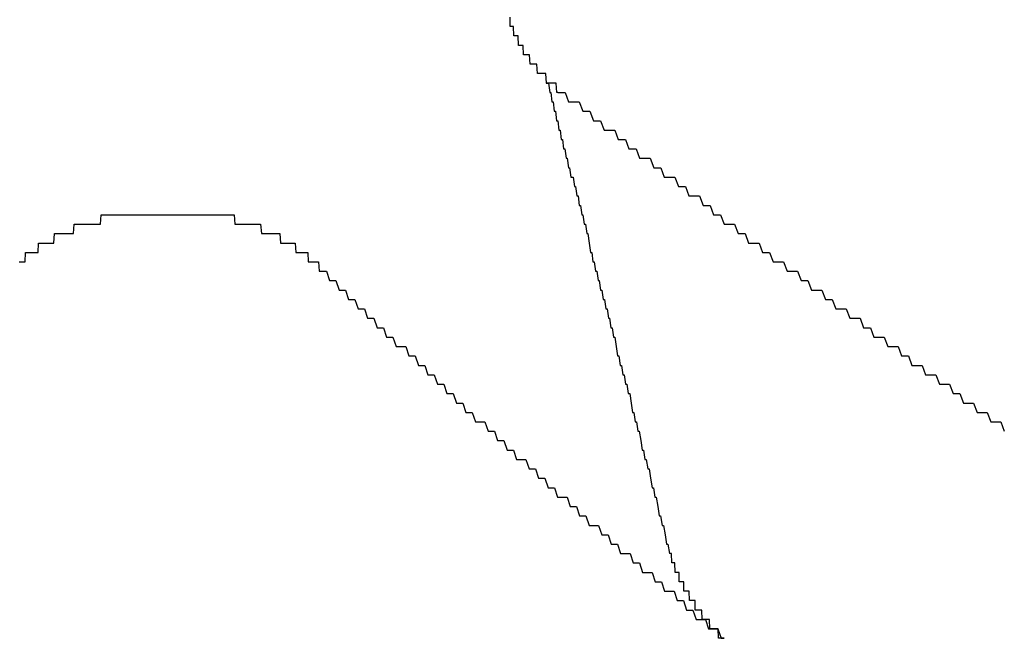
# Model space of a CAD drawing. Extents: x 1107 to 4046, y 937 to 3355.
# Tile 599 of 656: x 2190.579 to 2191.625, y 2701.153 to 2701.811. Entities that reach past the tile are written whole.
import ezdxf

# ---------------------------------------------------------------- set-up
doc = ezdxf.new("R2010")
doc.units = 0
doc.layers.add('KF_VIDA_L___C_REAR', color=7, linetype='CONTINUOUS')

# ---------------------------------------------------------------- blocks, each defined once
blk = doc.blocks.new('KF_VIDA_L___C_REAR')
at = {"layer": 'KF_VIDA_L___C_REAR'}
for points in [[(4.17156, 1012.52, 0), (4.17092, 1012.52, 0), (4.17029, 1012.52, 0), (4.16966, 1012.53, 0), (4.16903, 1012.53, 0), (4.1684, 1012.53, 0), (4.16778, 1012.53, 0), (4.16715, 1012.53, 0), (4.16653, 1012.53, 0), (4.16592, 1012.53, 0), (4.1653, 1012.53, 0), (4.16469, 1012.53, 0), (4.16408, 1012.53, 0), (4.16347, 1012.53, 0), (4.16286, 1012.53, 0), (4.16226, 1012.53, 0), (4.16166, 1012.53, 0), (4.16106, 1012.53, 0), (4.16046, 1012.53, 0), (4.15987, 1012.53, 0), (4.15928, 1012.53, 0), (4.15869, 1012.54, 0), (4.1581, 1012.54, 0), (4.15752, 1012.54, 0), (4.15694, 1012.54, 0), (4.15636, 1012.54, 0), (4.15579, 1012.54, 0), (4.15521, 1012.54, 0), (4.15464, 1012.54, 0), (4.15408, 1012.54, 0), (4.15351, 1012.54, 0), (4.15295, 1012.54, 0), (4.1524, 1012.54, 0), (4.15184, 1012.54, 0), (4.15129, 1012.54, 0), (4.15074, 1012.54, 0), (4.15019, 1012.54, 0), (4.14965, 1012.54, 0), (4.14911, 1012.55, 0), (4.14857, 1012.55, 0), (4.14804, 1012.55, 0), (4.14751, 1012.55, 0), (4.14698, 1012.55, 0), (4.14646, 1012.55, 0), (4.14594, 1012.55, 0), (4.14542, 1012.55, 0), (4.1449, 1012.55, 0), (4.14439, 1012.55, 0), (4.14388, 1012.55, 0), (4.14338, 1012.55, 0), (4.14288, 1012.55, 0), (4.14238, 1012.55, 0), (4.14189, 1012.55, 0), (4.1414, 1012.56, 0), (4.14091, 1012.56, 0), (4.14043, 1012.56, 0), (4.13995, 1012.56, 0), (4.13947, 1012.56, 0), (4.139, 1012.56, 0), (4.13853, 1012.56, 0), (4.13807, 1012.56, 0), (4.13761, 1012.56, 0), (4.13715, 1012.56, 0), (4.13669, 1012.56, 0), (4.13624, 1012.56, 0), (4.1358, 1012.56, 0), (4.13536, 1012.56, 0), (4.13492, 1012.56, 0), (4.13448, 1012.57, 0), (4.13405, 1012.57, 0), (4.13363, 1012.57, 0), (4.1332, 1012.57, 0), (4.13279, 1012.57, 0), (4.13237, 1012.57, 0), (4.13196, 1012.57, 0), (4.13156, 1012.57, 0), (4.13115, 1012.57, 0), (4.13076, 1012.57, 0), (4.13036, 1012.57, 0), (4.12997, 1012.57, 0), (4.12959, 1012.57, 0), (4.12921, 1012.58, 0), (4.12883, 1012.58, 0), (4.12846, 1012.58, 0), (4.12809, 1012.58, 0), (4.12773, 1012.58, 0), (4.12737, 1012.58, 0), (4.12702, 1012.58, 0), (4.12667, 1012.58, 0), (4.12632, 1012.58, 0), (4.12598, 1012.58, 0), (4.12565, 1012.58, 0), (4.12531, 1012.58, 0), (4.12499, 1012.58, 0), (4.12466, 1012.58, 0), (4.12434, 1012.59, 0), (4.12403, 1012.59, 0), (4.12372, 1012.59, 0), (4.12342, 1012.59, 0), (4.12311, 1012.59, 0), (4.12282, 1012.59, 0), (4.12253, 1012.59, 0), (4.12224, 1012.59, 0), (4.12196, 1012.59, 0), (4.12168, 1012.59, 0), (4.1214, 1012.59, 0), (4.12113, 1012.59, 0), (4.12087, 1012.59, 0), (4.12061, 1012.6, 0)], [(4.1591, 1012.53, 0), (4.1603, 1012.53, 0), (4.16152, 1012.53, 0), (4.16273, 1012.52, 0), (4.16395, 1012.52, 0), (4.16517, 1012.51, 0), (4.1664, 1012.51, 0), (4.16763, 1012.5, 0), (4.16886, 1012.5, 0), (4.17009, 1012.49, 0), (4.17133, 1012.49, 0), (4.17257, 1012.48, 0), (4.17382, 1012.48, 0), (4.17506, 1012.47, 0), (4.17631, 1012.47, 0), (4.17757, 1012.46, 0), (4.17883, 1012.46, 0), (4.18009, 1012.45, 0), (4.18135, 1012.45, 0), (4.18262, 1012.44, 0), (4.18389, 1012.44, 0), (4.18516, 1012.43, 0), (4.18644, 1012.43, 0), (4.18772, 1012.43, 0), (4.18901, 1012.42, 0), (4.19029, 1012.42, 0), (4.19158, 1012.41, 0), (4.19288, 1012.41, 0), (4.19418, 1012.4, 0), (4.19548, 1012.4, 0), (4.19678, 1012.39, 0), (4.19809, 1012.39, 0), (4.19941, 1012.38, 0), (4.20072, 1012.38, 0), (4.20204, 1012.37, 0), (4.20336, 1012.37, 0), (4.20469, 1012.36, 0), (4.20602, 1012.35, 0), (4.20735, 1012.35, 0), (4.20869, 1012.34, 0), (4.21003, 1012.34, 0), (4.21138, 1012.33, 0), (4.21273, 1012.33, 0), (4.21408, 1012.32, 0), (4.21543, 1012.32, 0), (4.21679, 1012.31, 0), (4.21816, 1012.31, 0), (4.21952, 1012.3, 0), (4.22089, 1012.3, 0), (4.22227, 1012.29, 0), (4.22365, 1012.29, 0), (4.22503, 1012.28, 0), (4.22642, 1012.28, 0), (4.22781, 1012.27, 0), (4.2292, 1012.27, 0), (4.2306, 1012.26, 0), (4.232, 1012.26, 0), (4.2334, 1012.25, 0), (4.23481, 1012.24, 0), (4.23623, 1012.24, 0), (4.23764, 1012.23, 0), (4.23907, 1012.23, 0), (4.24049, 1012.22, 0), (4.24192, 1012.22, 0), (4.24335, 1012.21, 0), (4.24479, 1012.21, 0), (4.24623, 1012.2, 0), (4.24768, 1012.2, 0), (4.24913, 1012.19, 0), (4.25058, 1012.18, 0), (4.25204, 1012.18, 0), (4.2535, 1012.17, 0), (4.25497, 1012.17, 0), (4.25644, 1012.16, 0), (4.25791, 1012.16, 0), (4.25939, 1012.15, 0), (4.26088, 1012.14, 0), (4.26236, 1012.14, 0), (4.26385, 1012.13, 0), (4.26535, 1012.13, 0), (4.26685, 1012.12, 0), (4.26836, 1012.12, 0), (4.26987, 1012.11, 0), (4.27138, 1012.1, 0), (4.2729, 1012.1, 0), (4.27442, 1012.09, 0), (4.27595, 1012.09, 0), (4.27748, 1012.08, 0), (4.27901, 1012.07, 0), (4.28055, 1012.07, 0), (4.2821, 1012.06, 0), (4.28365, 1012.06, 0), (4.2852, 1012.05, 0), (4.28676, 1012.04, 0), (4.28832, 1012.04, 0), (4.28989, 1012.03, 0)], [(4.17156, 1012.52, 0), (4.17533, 1012.52, 0), (4.17911, 1012.52, 0), (4.18288, 1012.51, 0), (4.18665, 1012.51, 0), (4.19043, 1012.51, 0), (4.1942, 1012.51, 0), (4.19797, 1012.5, 0), (4.20174, 1012.5, 0), (4.2055, 1012.5, 0), (4.20927, 1012.49, 0), (4.21304, 1012.49, 0), (4.2168, 1012.49, 0), (4.22057, 1012.48, 0), (4.22433, 1012.48, 0), (4.22809, 1012.48, 0), (4.23185, 1012.48, 0), (4.23561, 1012.47, 0), (4.23937, 1012.47, 0), (4.24313, 1012.47, 0), (4.24689, 1012.46, 0), (4.25064, 1012.46, 0), (4.2544, 1012.46, 0), (4.25815, 1012.45, 0), (4.2619, 1012.45, 0), (4.26566, 1012.45, 0), (4.26941, 1012.45, 0), (4.27316, 1012.44, 0), (4.2769, 1012.44, 0), (4.28065, 1012.44, 0), (4.2844, 1012.43, 0), (4.28814, 1012.43, 0), (4.29189, 1012.43, 0), (4.29563, 1012.43, 0), (4.29937, 1012.42, 0), (4.30311, 1012.42, 0), (4.30685, 1012.42, 0), (4.31059, 1012.41, 0), (4.31433, 1012.41, 0), (4.31806, 1012.41, 0), (4.3218, 1012.41, 0), (4.32553, 1012.4, 0), (4.32926, 1012.4, 0), (4.33299, 1012.4, 0), (4.33673, 1012.39, 0), (4.34045, 1012.39, 0), (4.34418, 1012.39, 0), (4.34791, 1012.38, 0), (4.35163, 1012.38, 0), (4.35536, 1012.38, 0), (4.35908, 1012.38, 0), (4.3628, 1012.37, 0), (4.36653, 1012.37, 0), (4.37025, 1012.37, 0), (4.37396, 1012.36, 0), (4.37768, 1012.36, 0), (4.3814, 1012.36, 0), (4.38511, 1012.36, 0), (4.38883, 1012.35, 0), (4.39254, 1012.35, 0), (4.39625, 1012.35, 0), (4.39996, 1012.34, 0), (4.40367, 1012.34, 0), (4.40738, 1012.34, 0), (4.41108, 1012.34, 0), (4.41479, 1012.33, 0), (4.41849, 1012.33, 0), (4.42219, 1012.33, 0), (4.42589, 1012.33, 0), (4.42959, 1012.32, 0), (4.43329, 1012.32, 0), (4.43699, 1012.32, 0), (4.44069, 1012.31, 0), (4.44438, 1012.31, 0), (4.44807, 1012.31, 0), (4.45177, 1012.31, 0), (4.45546, 1012.3, 0), (4.45915, 1012.3, 0), (4.46283, 1012.3, 0), (4.46652, 1012.29, 0), (4.47021, 1012.29, 0), (4.47389, 1012.29, 0), (4.47757, 1012.29, 0), (4.48126, 1012.28, 0), (4.48494, 1012.28, 0), (4.48862, 1012.28, 0), (4.49229, 1012.28, 0), (4.49597, 1012.27, 0), (4.49964, 1012.27, 0), (4.50332, 1012.27, 0), (4.50699, 1012.26, 0), (4.51066, 1012.26, 0), (4.51433, 1012.26, 0), (4.518, 1012.26, 0), (4.52167, 1012.25, 0), (4.52533, 1012.25, 0), (4.52899, 1012.25, 0), (4.53266, 1012.25, 0), (4.53632, 1012.24, 0), (4.53998, 1012.24, 0), (4.54364, 1012.24, 0), (4.54729, 1012.23, 0), (4.55095, 1012.23, 0), (4.5546, 1012.23, 0), (4.55825, 1012.23, 0), (4.56191, 1012.22, 0), (4.56556, 1012.22, 0), (4.5692, 1012.22, 0), (4.57285, 1012.22, 0), (4.5765, 1012.21, 0), (4.58014, 1012.21, 0), (4.58378, 1012.21, 0), (4.58742, 1012.21, 0), (4.59106, 1012.2, 0), (4.5947, 1012.2, 0), (4.59834, 1012.2, 0), (4.60197, 1012.19, 0), (4.60561, 1012.19, 0), (4.60924, 1012.19, 0), (4.61287, 1012.19, 0), (4.6165, 1012.18, 0), (4.62013, 1012.18, 0), (4.62375, 1012.18, 0), (4.62738, 1012.18, 0), (4.631, 1012.17, 0), (4.63462, 1012.17, 0), (4.63824, 1012.17, 0), (4.64186, 1012.17, 0), (4.64548, 1012.16, 0)], [(3.59948, 1012.34, 0), (3.60004, 1012.34, 0), (3.6006, 1012.34, 0), (3.60117, 1012.34, 0), (3.60173, 1012.34, 0), (3.6023, 1012.34, 0), (3.60287, 1012.34, 0), (3.60344, 1012.34, 0), (3.60401, 1012.34, 0), (3.60458, 1012.34, 0), (3.60516, 1012.34, 0), (3.60574, 1012.34, 0), (3.60631, 1012.35, 0), (3.60689, 1012.35, 0), (3.60748, 1012.35, 0), (3.60806, 1012.35, 0), (3.60864, 1012.35, 0), (3.60923, 1012.35, 0), (3.60982, 1012.35, 0), (3.61041, 1012.35, 0), (3.611, 1012.35, 0), (3.61159, 1012.35, 0), (3.61218, 1012.35, 0), (3.61278, 1012.35, 0), (3.61338, 1012.35, 0), (3.61397, 1012.35, 0), (3.61457, 1012.35, 0), (3.61517, 1012.35, 0), (3.61577, 1012.35, 0), (3.61637, 1012.35, 0), (3.61698, 1012.35, 0), (3.61758, 1012.35, 0), (3.61819, 1012.35, 0), (3.61881, 1012.35, 0), (3.61942, 1012.35, 0), (3.62004, 1012.36, 0), (3.62066, 1012.36, 0), (3.62128, 1012.36, 0), (3.62191, 1012.36, 0), (3.62254, 1012.36, 0), (3.62317, 1012.36, 0), (3.6238, 1012.36, 0), (3.62444, 1012.36, 0), (3.62508, 1012.36, 0), (3.62572, 1012.36, 0), (3.62637, 1012.36, 0), (3.62702, 1012.36, 0), (3.62767, 1012.36, 0), (3.62832, 1012.36, 0), (3.62898, 1012.36, 0), (3.62963, 1012.36, 0), (3.63029, 1012.36, 0), (3.63096, 1012.36, 0), (3.63162, 1012.36, 0), (3.63229, 1012.36, 0), (3.63296, 1012.36, 0), (3.63364, 1012.36, 0), (3.63431, 1012.36, 0), (3.63499, 1012.36, 0), (3.63567, 1012.36, 0), (3.63635, 1012.36, 0), (3.63704, 1012.37, 0), (3.63773, 1012.37, 0), (3.63842, 1012.37, 0), (3.63911, 1012.37, 0), (3.6398, 1012.37, 0), (3.6405, 1012.37, 0), (3.6412, 1012.37, 0), (3.6419, 1012.37, 0), (3.6426, 1012.37, 0), (3.64331, 1012.37, 0), (3.64402, 1012.37, 0), (3.64473, 1012.37, 0), (3.64544, 1012.37, 0), (3.64615, 1012.37, 0), (3.64687, 1012.37, 0), (3.64759, 1012.37, 0), (3.64831, 1012.37, 0), (3.64903, 1012.37, 0), (3.64975, 1012.37, 0), (3.65048, 1012.37, 0), (3.65121, 1012.37, 0), (3.65194, 1012.37, 0), (3.65267, 1012.37, 0), (3.65341, 1012.37, 0), (3.65414, 1012.37, 0), (3.65488, 1012.37, 0), (3.65562, 1012.37, 0), (3.65636, 1012.37, 0), (3.65711, 1012.37, 0), (3.65785, 1012.38, 0), (3.6586, 1012.38, 0), (3.65935, 1012.38, 0), (3.6601, 1012.38, 0), (3.66085, 1012.38, 0), (3.66161, 1012.38, 0), (3.66237, 1012.38, 0), (3.66312, 1012.38, 0), (3.66388, 1012.38, 0), (3.66465, 1012.38, 0), (3.66541, 1012.38, 0), (3.66617, 1012.38, 0), (3.66694, 1012.38, 0), (3.66771, 1012.38, 0), (3.66848, 1012.38, 0), (3.66925, 1012.38, 0), (3.67002, 1012.38, 0), (3.67079, 1012.38, 0), (3.67157, 1012.38, 0), (3.67235, 1012.38, 0), (3.67313, 1012.38, 0), (3.67391, 1012.38, 0), (3.67469, 1012.38, 0), (3.67547, 1012.38, 0), (3.67626, 1012.38, 0), (3.67704, 1012.38, 0), (3.67783, 1012.38, 0), (3.67862, 1012.38, 0), (3.67941, 1012.38, 0), (3.6802, 1012.38, 0), (3.68099, 1012.38, 0), (3.68178, 1012.38, 0), (3.68258, 1012.38, 0), (3.68337, 1012.38, 0), (3.68417, 1012.38, 0), (3.68497, 1012.38, 0), (3.68577, 1012.38, 0), (3.68657, 1012.39, 0), (3.68737, 1012.39, 0), (3.68818, 1012.39, 0), (3.68898, 1012.39, 0), (3.68979, 1012.39, 0), (3.69059, 1012.39, 0), (3.6914, 1012.39, 0), (3.69221, 1012.39, 0), (3.69302, 1012.39, 0), (3.69383, 1012.39, 0), (3.69464, 1012.39, 0), (3.69545, 1012.39, 0), (3.69626, 1012.39, 0), (3.69708, 1012.39, 0), (3.69789, 1012.39, 0), (3.69871, 1012.39, 0), (3.69952, 1012.39, 0), (3.70034, 1012.39, 0), (3.70116, 1012.39, 0), (3.70198, 1012.39, 0), (3.7028, 1012.39, 0), (3.70362, 1012.39, 0), (3.70444, 1012.39, 0), (3.70526, 1012.39, 0), (3.70608, 1012.39, 0), (3.7069, 1012.39, 0), (3.70772, 1012.39, 0), (3.70855, 1012.39, 0), (3.70937, 1012.39, 0), (3.71019, 1012.39, 0), (3.71102, 1012.39, 0), (3.71184, 1012.39, 0), (3.71267, 1012.39, 0), (3.71349, 1012.39, 0), (3.71432, 1012.39, 0), (3.71515, 1012.39, 0), (3.71597, 1012.39, 0), (3.7168, 1012.39, 0), (3.71763, 1012.39, 0), (3.71845, 1012.39, 0), (3.71928, 1012.39, 0), (3.72011, 1012.39, 0), (3.72094, 1012.39, 0), (3.72176, 1012.39, 0), (3.72259, 1012.39, 0), (3.72342, 1012.39, 0), (3.72425, 1012.39, 0), (3.72508, 1012.39, 0), (3.7259, 1012.39, 0), (3.72673, 1012.39, 0), (3.72756, 1012.39, 0), (3.72839, 1012.39, 0), (3.72921, 1012.39, 0), (3.73004, 1012.39, 0), (3.73087, 1012.39, 0), (3.7317, 1012.39, 0), (3.73252, 1012.39, 0), (3.73335, 1012.39, 0), (3.73418, 1012.39, 0), (3.735, 1012.39, 0), (3.73583, 1012.39, 0), (3.73665, 1012.39, 0), (3.73748, 1012.39, 0), (3.7383, 1012.39, 0), (3.73913, 1012.39, 0), (3.73995, 1012.39, 0), (3.74077, 1012.39, 0), (3.7416, 1012.39, 0), (3.74242, 1012.39, 0), (3.74324, 1012.39, 0), (3.74406, 1012.39, 0), (3.74488, 1012.39, 0), (3.7457, 1012.39, 0), (3.74652, 1012.39, 0), (3.74734, 1012.39, 0), (3.74816, 1012.39, 0), (3.74897, 1012.39, 0), (3.74979, 1012.39, 0), (3.75061, 1012.39, 0), (3.75142, 1012.39, 0), (3.75223, 1012.39, 0), (3.75305, 1012.39, 0), (3.75386, 1012.39, 0), (3.75467, 1012.39, 0), (3.75548, 1012.39, 0), (3.75629, 1012.39, 0), (3.7571, 1012.39, 0), (3.75791, 1012.39, 0), (3.75871, 1012.39, 0), (3.75952, 1012.39, 0), (3.76032, 1012.39, 0), (3.76113, 1012.39, 0), (3.76193, 1012.39, 0), (3.76273, 1012.39, 0), (3.76353, 1012.39, 0), (3.76433, 1012.39, 0), (3.76513, 1012.39, 0), (3.76592, 1012.39, 0), (3.76672, 1012.39, 0), (3.76751, 1012.39, 0), (3.76831, 1012.39, 0), (3.7691, 1012.39, 0), (3.7699, 1012.39, 0), (3.77069, 1012.39, 0), (3.77149, 1012.39, 0), (3.77229, 1012.39, 0), (3.77308, 1012.39, 0), (3.77388, 1012.39, 0), (3.77468, 1012.39, 0), (3.77548, 1012.39, 0), (3.77628, 1012.39, 0), (3.77709, 1012.39, 0), (3.77789, 1012.39, 0), (3.77869, 1012.39, 0), (3.77949, 1012.39, 0), (3.7803, 1012.39, 0), (3.7811, 1012.39, 0), (3.7819, 1012.39, 0), (3.78271, 1012.39, 0), (3.78351, 1012.39, 0), (3.78432, 1012.39, 0), (3.78512, 1012.39, 0), (3.78593, 1012.39, 0), (3.78674, 1012.39, 0), (3.78754, 1012.39, 0), (3.78835, 1012.39, 0), (3.78916, 1012.39, 0), (3.78996, 1012.39, 0), (3.79077, 1012.39, 0), (3.79158, 1012.39, 0), (3.79239, 1012.39, 0), (3.79319, 1012.39, 0), (3.794, 1012.39, 0), (3.79481, 1012.39, 0), (3.79562, 1012.39, 0), (3.79642, 1012.39, 0), (3.79723, 1012.39, 0), (3.79804, 1012.39, 0), (3.79885, 1012.39, 0), (3.79965, 1012.39, 0), (3.80046, 1012.39, 0), (3.80127, 1012.39, 0), (3.80207, 1012.39, 0), (3.80288, 1012.39, 0), (3.80369, 1012.39, 0), (3.80449, 1012.39, 0), (3.8053, 1012.39, 0), (3.8061, 1012.39, 0), (3.80691, 1012.39, 0), (3.80771, 1012.39, 0), (3.80852, 1012.39, 0), (3.80932, 1012.39, 0), (3.81012, 1012.39, 0), (3.81093, 1012.39, 0), (3.81173, 1012.39, 0), (3.81253, 1012.39, 0), (3.81333, 1012.39, 0), (3.81413, 1012.39, 0), (3.81493, 1012.39, 0), (3.81573, 1012.39, 0), (3.81653, 1012.39, 0), (3.81733, 1012.39, 0), (3.81813, 1012.39, 0), (3.81892, 1012.39, 0), (3.81972, 1012.39, 0), (3.82051, 1012.39, 0), (3.82131, 1012.39, 0), (3.8221, 1012.39, 0), (3.8229, 1012.39, 0), (3.82369, 1012.39, 0), (3.82448, 1012.39, 0), (3.82527, 1012.39, 0), (3.82606, 1012.39, 0), (3.82685, 1012.39, 0), (3.82763, 1012.39, 0), (3.82842, 1012.38, 0), (3.82921, 1012.38, 0), (3.82999, 1012.38, 0), (3.83077, 1012.38, 0), (3.83155, 1012.38, 0), (3.83234, 1012.38, 0), (3.83312, 1012.38, 0), (3.83389, 1012.38, 0), (3.83467, 1012.38, 0), (3.83545, 1012.38, 0), (3.83622, 1012.38, 0), (3.837, 1012.38, 0), (3.83777, 1012.38, 0), (3.83854, 1012.38, 0), (3.83931, 1012.38, 0), (3.84008, 1012.38, 0), (3.84084, 1012.38, 0), (3.84161, 1012.38, 0), (3.84237, 1012.38, 0), (3.84314, 1012.38, 0), (3.8439, 1012.38, 0), (3.84466, 1012.38, 0), (3.84541, 1012.38, 0), (3.84617, 1012.38, 0), (3.84692, 1012.38, 0), (3.84768, 1012.38, 0), (3.84843, 1012.38, 0), (3.84918, 1012.38, 0), (3.84993, 1012.38, 0), (3.85067, 1012.38, 0), (3.85142, 1012.38, 0), (3.85216, 1012.38, 0), (3.8529, 1012.38, 0), (3.85364, 1012.38, 0), (3.85438, 1012.38, 0), (3.85512, 1012.38, 0), (3.85585, 1012.38, 0), (3.85658, 1012.37, 0), (3.85731, 1012.37, 0), (3.85804, 1012.37, 0), (3.85877, 1012.37, 0), (3.8595, 1012.37, 0), (3.86022, 1012.37, 0), (3.86094, 1012.37, 0), (3.86166, 1012.37, 0), (3.86238, 1012.37, 0), (3.86309, 1012.37, 0), (3.86381, 1012.37, 0), (3.86452, 1012.37, 0), (3.86523, 1012.37, 0), (3.86594, 1012.37, 0), (3.86664, 1012.37, 0), (3.86735, 1012.37, 0), (3.86805, 1012.37, 0), (3.86875, 1012.37, 0), (3.86945, 1012.37, 0), (3.87014, 1012.37, 0), (3.87084, 1012.37, 0), (3.87153, 1012.37, 0), (3.87222, 1012.37, 0), (3.8729, 1012.37, 0), (3.87359, 1012.37, 0), (3.87427, 1012.37, 0), (3.87495, 1012.37, 0), (3.87563, 1012.37, 0), (3.87631, 1012.37, 0), (3.87698, 1012.36, 0), (3.87765, 1012.36, 0), (3.87832, 1012.36, 0), (3.87899, 1012.36, 0), (3.87966, 1012.36, 0), (3.88032, 1012.36, 0), (3.88098, 1012.36, 0), (3.88164, 1012.36, 0), (3.88229, 1012.36, 0), (3.88294, 1012.36, 0), (3.8836, 1012.36, 0), (3.88424, 1012.36, 0), (3.88489, 1012.36, 0), (3.88553, 1012.36, 0), (3.88618, 1012.36, 0), (3.88681, 1012.36, 0), (3.88745, 1012.36, 0), (3.88808, 1012.36, 0), (3.88872, 1012.36, 0), (3.88934, 1012.36, 0), (3.88997, 1012.36, 0), (3.89059, 1012.36, 0), (3.89121, 1012.36, 0), (3.89183, 1012.36, 0), (3.89245, 1012.36, 0), (3.89306, 1012.35, 0), (3.89367, 1012.35, 0), (3.89428, 1012.35, 0), (3.89489, 1012.35, 0), (3.89549, 1012.35, 0), (3.89609, 1012.35, 0), (3.89669, 1012.35, 0), (3.89728, 1012.35, 0), (3.89787, 1012.35, 0), (3.89846, 1012.35, 0), (3.89905, 1012.35, 0), (3.89963, 1012.35, 0), (3.90021, 1012.35, 0), (3.90079, 1012.35, 0), (3.90137, 1012.35, 0), (3.90194, 1012.35, 0), (3.90251, 1012.35, 0), (3.90307, 1012.35, 0), (3.90364, 1012.35, 0), (3.9042, 1012.35, 0), (3.90476, 1012.35, 0), (3.90531, 1012.35, 0), (3.90586, 1012.35, 0), (3.90641, 1012.34, 0), (3.90696, 1012.34, 0), (3.9075, 1012.34, 0), (3.90804, 1012.34, 0), (3.90858, 1012.34, 0), (3.90911, 1012.34, 0), (3.90964, 1012.34, 0), (3.91017, 1012.34, 0), (3.9107, 1012.34, 0), (3.91122, 1012.34, 0), (3.91174, 1012.34, 0), (3.91226, 1012.34, 0), (3.91278, 1012.34, 0), (3.9133, 1012.34, 0), (3.91381, 1012.34, 0), (3.91433, 1012.34, 0), (3.91484, 1012.34, 0), (3.91535, 1012.34, 0), (3.91586, 1012.34, 0), (3.91637, 1012.34, 0), (3.91687, 1012.34, 0), (3.91737, 1012.34, 0), (3.91788, 1012.33, 0), (3.91838, 1012.33, 0), (3.91887, 1012.33, 0)], [(3.91887, 1012.33, 0), (3.92224, 1012.33, 0), (3.92561, 1012.33, 0), (3.92898, 1012.32, 0), (3.93235, 1012.32, 0), (3.93572, 1012.32, 0), (3.93909, 1012.31, 0), (3.94246, 1012.31, 0), (3.94583, 1012.31, 0), (3.9492, 1012.3, 0), (3.95257, 1012.3, 0), (3.95594, 1012.3, 0), (3.95931, 1012.29, 0), (3.96268, 1012.29, 0), (3.96605, 1012.29, 0), (3.96942, 1012.28, 0), (3.97279, 1012.28, 0), (3.97615, 1012.28, 0), (3.97952, 1012.27, 0), (3.98289, 1012.27, 0), (3.98626, 1012.27, 0), (3.98963, 1012.26, 0), (3.99299, 1012.26, 0), (3.99636, 1012.26, 0), (3.99973, 1012.25, 0), (4.00309, 1012.25, 0), (4.00646, 1012.25, 0), (4.00983, 1012.25, 0), (4.01319, 1012.24, 0), (4.01656, 1012.24, 0), (4.01993, 1012.24, 0), (4.02329, 1012.23, 0), (4.02666, 1012.23, 0), (4.03002, 1012.23, 0), (4.03339, 1012.22, 0), (4.03675, 1012.22, 0), (4.04012, 1012.22, 0), (4.04348, 1012.21, 0), (4.04684, 1012.21, 0), (4.05021, 1012.21, 0), (4.05357, 1012.2, 0), (4.05694, 1012.2, 0), (4.0603, 1012.2, 0), (4.06366, 1012.19, 0), (4.06702, 1012.19, 0), (4.07039, 1012.19, 0), (4.07375, 1012.18, 0), (4.07711, 1012.18, 0), (4.08047, 1012.18, 0), (4.08383, 1012.17, 0), (4.08719, 1012.17, 0), (4.09055, 1012.17, 0), (4.09391, 1012.17, 0), (4.09727, 1012.16, 0), (4.10063, 1012.16, 0), (4.10399, 1012.16, 0), (4.10735, 1012.15, 0), (4.11071, 1012.15, 0), (4.11407, 1012.15, 0), (4.11743, 1012.14, 0), (4.12078, 1012.14, 0), (4.12414, 1012.14, 0), (4.1275, 1012.13, 0), (4.13085, 1012.13, 0), (4.13421, 1012.13, 0), (4.13757, 1012.13, 0), (4.14092, 1012.12, 0), (4.14428, 1012.12, 0), (4.14763, 1012.12, 0), (4.15099, 1012.11, 0), (4.15434, 1012.11, 0), (4.15769, 1012.11, 0), (4.16105, 1012.1, 0), (4.1644, 1012.1, 0), (4.16775, 1012.1, 0), (4.17111, 1012.09, 0), (4.17446, 1012.09, 0), (4.17781, 1012.09, 0), (4.18116, 1012.09, 0), (4.18451, 1012.08, 0), (4.18786, 1012.08, 0), (4.19121, 1012.08, 0), (4.19456, 1012.07, 0), (4.19791, 1012.07, 0), (4.20126, 1012.07, 0), (4.2046, 1012.06, 0), (4.20795, 1012.06, 0), (4.2113, 1012.06, 0), (4.21465, 1012.06, 0), (4.21799, 1012.05, 0), (4.22134, 1012.05, 0), (4.22468, 1012.05, 0), (4.22803, 1012.04, 0), (4.23137, 1012.04, 0), (4.23472, 1012.04, 0), (4.23806, 1012.03, 0), (4.2414, 1012.03, 0), (4.24474, 1012.03, 0), (4.24809, 1012.03, 0), (4.25143, 1012.02, 0), (4.25477, 1012.02, 0), (4.25811, 1012.02, 0), (4.26145, 1012.01, 0), (4.26479, 1012.01, 0), (4.26813, 1012.01, 0), (4.27146, 1012.01, 0), (4.2748, 1012, 0), (4.27814, 1012, 0), (4.28148, 1012, 0), (4.28481, 1011.99, 0), (4.28815, 1011.99, 0), (4.29148, 1011.99, 0), (4.29482, 1011.99, 0), (4.29815, 1011.98, 0), (4.30149, 1011.98, 0), (4.30482, 1011.98, 0), (4.30815, 1011.97, 0), (4.31148, 1011.97, 0), (4.31481, 1011.97, 0), (4.31814, 1011.96, 0), (4.32147, 1011.96, 0), (4.3248, 1011.96, 0), (4.32813, 1011.96, 0), (4.33146, 1011.95, 0), (4.33479, 1011.95, 0), (4.33812, 1011.95, 0), (4.34144, 1011.95, 0), (4.34477, 1011.94, 0), (4.34809, 1011.94, 0)], [(4.34809, 1011.94, 0), (4.34787, 1011.94, 0), (4.34764, 1011.94, 0), (4.34741, 1011.94, 0), (4.34718, 1011.94, 0), (4.34694, 1011.94, 0), (4.34671, 1011.94, 0), (4.34648, 1011.94, 0), (4.34625, 1011.94, 0), (4.34602, 1011.94, 0), (4.34579, 1011.94, 0), (4.34555, 1011.94, 0), (4.34532, 1011.94, 0), (4.34509, 1011.94, 0), (4.34485, 1011.94, 0), (4.34462, 1011.94, 0), (4.34438, 1011.94, 0), (4.34415, 1011.94, 0), (4.34392, 1011.94, 0), (4.34368, 1011.94, 0), (4.34345, 1011.94, 0), (4.34321, 1011.94, 0), (4.34298, 1011.94, 0), (4.34274, 1011.94, 0), (4.34251, 1011.94, 0), (4.34227, 1011.94, 0), (4.34204, 1011.94, 0), (4.3418, 1011.95, 0), (4.34157, 1011.95, 0), (4.34133, 1011.95, 0), (4.3411, 1011.95, 0), (4.34087, 1011.95, 0), (4.34063, 1011.95, 0), (4.3404, 1011.95, 0), (4.34017, 1011.95, 0), (4.33993, 1011.95, 0), (4.3397, 1011.95, 0), (4.33947, 1011.95, 0), (4.33924, 1011.95, 0), (4.339, 1011.95, 0), (4.33877, 1011.95, 0), (4.33854, 1011.95, 0), (4.33831, 1011.95, 0), (4.33808, 1011.95, 0), (4.33785, 1011.95, 0), (4.33762, 1011.95, 0), (4.33739, 1011.95, 0), (4.33717, 1011.95, 0), (4.33694, 1011.95, 0), (4.33671, 1011.95, 0), (4.33649, 1011.95, 0), (4.33626, 1011.95, 0), (4.33603, 1011.95, 0), (4.33581, 1011.95, 0), (4.33559, 1011.95, 0), (4.33536, 1011.95, 0), (4.33514, 1011.95, 0), (4.33492, 1011.95, 0), (4.3347, 1011.95, 0), (4.33448, 1011.95, 0), (4.33426, 1011.95, 0), (4.33404, 1011.95, 0), (4.33383, 1011.95, 0), (4.33361, 1011.95, 0), (4.3334, 1011.95, 0), (4.33318, 1011.95, 0), (4.33297, 1011.95, 0), (4.33275, 1011.95, 0), (4.33253, 1011.96, 0), (4.33232, 1011.96, 0), (4.3321, 1011.96, 0), (4.33188, 1011.96, 0), (4.33166, 1011.96, 0), (4.33144, 1011.96, 0), (4.33122, 1011.96, 0), (4.331, 1011.96, 0), (4.33078, 1011.96, 0), (4.33056, 1011.96, 0), (4.33034, 1011.96, 0), (4.33012, 1011.96, 0), (4.32989, 1011.96, 0), (4.32967, 1011.96, 0), (4.32945, 1011.96, 0), (4.32922, 1011.96, 0), (4.329, 1011.96, 0), (4.32877, 1011.96, 0), (4.32855, 1011.96, 0), (4.32833, 1011.96, 0), (4.3281, 1011.96, 0), (4.32788, 1011.96, 0), (4.32765, 1011.96, 0), (4.32742, 1011.96, 0), (4.3272, 1011.96, 0), (4.32697, 1011.96, 0), (4.32675, 1011.96, 0), (4.32652, 1011.96, 0), (4.3263, 1011.96, 0), (4.32607, 1011.96, 0), (4.32584, 1011.96, 0), (4.32562, 1011.96, 0), (4.32539, 1011.96, 0), (4.32517, 1011.96, 0), (4.32494, 1011.96, 0), (4.32472, 1011.96, 0), (4.32449, 1011.96, 0), (4.32427, 1011.97, 0), (4.32404, 1011.97, 0), (4.32382, 1011.97, 0), (4.32359, 1011.97, 0), (4.32337, 1011.97, 0), (4.32314, 1011.97, 0), (4.32292, 1011.97, 0), (4.3227, 1011.97, 0), (4.32247, 1011.97, 0), (4.32225, 1011.97, 0), (4.32203, 1011.97, 0), (4.32181, 1011.97, 0), (4.32158, 1011.97, 0), (4.32136, 1011.97, 0), (4.32114, 1011.97, 0), (4.32092, 1011.97, 0), (4.3207, 1011.97, 0), (4.32048, 1011.97, 0), (4.32027, 1011.97, 0), (4.32005, 1011.97, 0), (4.31983, 1011.97, 0), (4.31961, 1011.97, 0), (4.3194, 1011.97, 0), (4.31918, 1011.97, 0), (4.31897, 1011.97, 0), (4.31875, 1011.97, 0), (4.31854, 1011.97, 0), (4.31833, 1011.97, 0), (4.31812, 1011.97, 0), (4.31791, 1011.97, 0), (4.3177, 1011.97, 0), (4.31749, 1011.97, 0), (4.31728, 1011.97, 0), (4.31707, 1011.98, 0), (4.31686, 1011.98, 0), (4.31666, 1011.98, 0), (4.31645, 1011.98, 0), (4.31625, 1011.98, 0), (4.31605, 1011.98, 0), (4.31585, 1011.98, 0), (4.31565, 1011.98, 0), (4.31545, 1011.98, 0), (4.31525, 1011.98, 0), (4.31505, 1011.98, 0), (4.31485, 1011.98, 0), (4.31466, 1011.98, 0), (4.31447, 1011.98, 0), (4.31427, 1011.98, 0), (4.31408, 1011.98, 0), (4.31389, 1011.98, 0), (4.3137, 1011.98, 0), (4.31351, 1011.98, 0), (4.31332, 1011.98, 0), (4.31314, 1011.98, 0), (4.31295, 1011.98, 0), (4.31276, 1011.98, 0), (4.31257, 1011.98, 0), (4.31238, 1011.98, 0), (4.31219, 1011.98, 0), (4.312, 1011.98, 0), (4.31181, 1011.98, 0), (4.31162, 1011.98, 0), (4.31143, 1011.98, 0), (4.31124, 1011.98, 0), (4.31105, 1011.98, 0), (4.31086, 1011.99, 0), (4.31067, 1011.99, 0), (4.31048, 1011.99, 0), (4.31029, 1011.99, 0), (4.3101, 1011.99, 0), (4.30992, 1011.99, 0), (4.30973, 1011.99, 0), (4.30954, 1011.99, 0), (4.30935, 1011.99, 0), (4.30916, 1011.99, 0), (4.30897, 1011.99, 0), (4.30879, 1011.99, 0), (4.3086, 1011.99, 0), (4.30841, 1011.99, 0), (4.30823, 1011.99, 0), (4.30804, 1011.99, 0), (4.30785, 1011.99, 0), (4.30767, 1011.99, 0), (4.30748, 1011.99, 0), (4.3073, 1011.99, 0), (4.30711, 1011.99, 0), (4.30693, 1011.99, 0), (4.30674, 1011.99, 0), (4.30656, 1011.99, 0), (4.30638, 1011.99, 0), (4.3062, 1011.99, 0), (4.30601, 1011.99, 0), (4.30583, 1011.99, 0), (4.30565, 1011.99, 0), (4.30547, 1011.99, 0), (4.30529, 1011.99, 0), (4.30511, 1012, 0), (4.30494, 1012, 0), (4.30476, 1012, 0), (4.30458, 1012, 0), (4.30441, 1012, 0), (4.30423, 1012, 0), (4.30405, 1012, 0), (4.30388, 1012, 0), (4.30371, 1012, 0), (4.30353, 1012, 0), (4.30336, 1012, 0), (4.30319, 1012, 0), (4.30302, 1012, 0), (4.30285, 1012, 0), (4.30268, 1012, 0), (4.30252, 1012, 0), (4.30235, 1012, 0), (4.30218, 1012, 0), (4.30202, 1012, 0), (4.30185, 1012, 0), (4.30169, 1012, 0), (4.30153, 1012, 0), (4.30137, 1012, 0), (4.30121, 1012, 0), (4.30105, 1012, 0), (4.30089, 1012, 0), (4.30073, 1012, 0), (4.30058, 1012, 0), (4.30042, 1012, 0), (4.30027, 1012, 0), (4.30012, 1012.01, 0), (4.29997, 1012.01, 0), (4.29982, 1012.01, 0), (4.29967, 1012.01, 0), (4.29952, 1012.01, 0), (4.29937, 1012.01, 0), (4.29923, 1012.01, 0), (4.29909, 1012.01, 0), (4.29894, 1012.01, 0), (4.2988, 1012.01, 0), (4.29866, 1012.01, 0), (4.29852, 1012.01, 0), (4.29838, 1012.01, 0), (4.29825, 1012.01, 0), (4.29811, 1012.01, 0), (4.29798, 1012.01, 0), (4.29785, 1012.01, 0), (4.29771, 1012.01, 0), (4.29758, 1012.01, 0), (4.29745, 1012.01, 0), (4.29732, 1012.01, 0), (4.29719, 1012.01, 0), (4.29705, 1012.01, 0), (4.29692, 1012.01, 0), (4.29679, 1012.01, 0), (4.29666, 1012.01, 0), (4.29653, 1012.01, 0), (4.2964, 1012.01, 0), (4.29628, 1012.01, 0), (4.29615, 1012.01, 0), (4.29602, 1012.01, 0), (4.29589, 1012.01, 0), (4.29577, 1012.02, 0), (4.29564, 1012.02, 0), (4.29551, 1012.02, 0), (4.29539, 1012.02, 0), (4.29526, 1012.02, 0), (4.29514, 1012.02, 0), (4.29502, 1012.02, 0), (4.29489, 1012.02, 0), (4.29477, 1012.02, 0), (4.29465, 1012.02, 0), (4.29453, 1012.02, 0), (4.29441, 1012.02, 0), (4.29429, 1012.02, 0), (4.29417, 1012.02, 0), (4.29405, 1012.02, 0), (4.29394, 1012.02, 0), (4.29382, 1012.02, 0), (4.2937, 1012.02, 0), (4.29359, 1012.02, 0), (4.29347, 1012.02, 0), (4.29336, 1012.02, 0), (4.29325, 1012.02, 0), (4.29313, 1012.02, 0), (4.29302, 1012.02, 0), (4.29291, 1012.02, 0), (4.2928, 1012.02, 0), (4.29269, 1012.02, 0), (4.29259, 1012.02, 0), (4.29248, 1012.02, 0), (4.29237, 1012.02, 0), (4.29227, 1012.02, 0), (4.29216, 1012.03, 0), (4.29206, 1012.03, 0), (4.29196, 1012.03, 0), (4.29185, 1012.03, 0), (4.29175, 1012.03, 0), (4.29165, 1012.03, 0), (4.29156, 1012.03, 0), (4.29146, 1012.03, 0), (4.29136, 1012.03, 0), (4.29127, 1012.03, 0), (4.29117, 1012.03, 0), (4.29108, 1012.03, 0), (4.29099, 1012.03, 0), (4.29089, 1012.03, 0), (4.2908, 1012.03, 0), (4.29072, 1012.03, 0), (4.29063, 1012.03, 0), (4.29054, 1012.03, 0), (4.29046, 1012.03, 0), (4.29037, 1012.03, 0), (4.29029, 1012.03, 0), (4.29021, 1012.03, 0), (4.29013, 1012.03, 0), (4.29005, 1012.03, 0), (4.28997, 1012.03, 0), (4.28989, 1012.03, 0)]]:
    blk.add_polyline3d(points, dxfattribs=at)

msp = doc.modelspace()

# ---------------------------------------------------------------- block references
at = {"layer": 'KF_VIDA_L___C_REAR'}
msp.add_blockref('KF_VIDA_L___C_REAR', (2186.9791, 1689.2132), dxfattribs=at)

doc.saveas('drawing.dxf')
